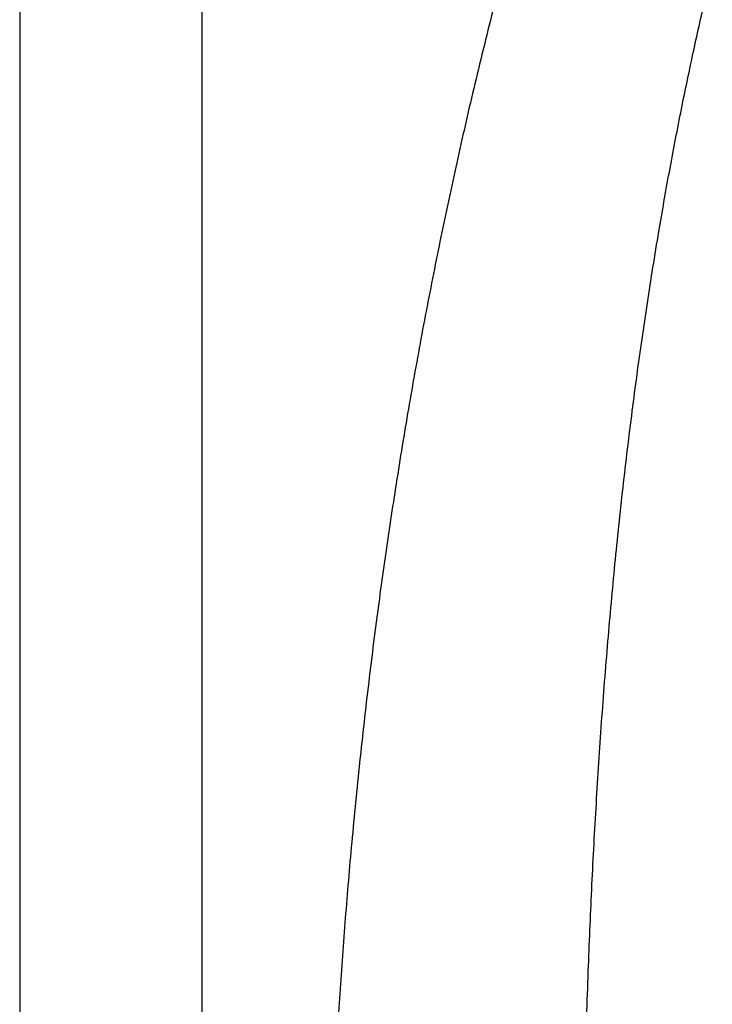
# Model space of a CAD drawing. Header units: millimetres. Extents: x 8 to 791, y 12 to 1717.
# Tile 332 of 344: x 694 to 762, y 1429 to 1525. Entities that reach past the tile are written whole.
import ezdxf

# ---------------------------------------------------------------- set-up
doc = ezdxf.new("R2010")
doc.units = ezdxf.units.MM

msp = doc.modelspace()

# ---------------------------------------------------------------- linework, layer by layer
at = {"color": 7, "linetype": 'Continuous', "lineweight": 30}
for p, q in [((712.296, 1392.212), (712.296, 1684.945)), ((694.496, 1677.83), (694.496, 1392.343))]:
    msp.add_line(p, q, dxfattribs=at)
for points, knots in [([(743.977, 1538.19), (743.826, 1537.66), (743.318, 1535.879), (742.485, 1532.836), (741.478, 1529.061), (740.504, 1525.276), (739.56, 1521.481), (738.663, 1517.751), (737.812, 1514.085), (737.004, 1510.484), (736.223, 1506.877), (735.468, 1503.263), (734.74, 1499.643), (734.037, 1496.016), (733.361, 1492.384), (732.71, 1488.747), (732.086, 1485.105), (731.49, 1481.479), (730.923, 1477.871), (730.384, 1474.281), (729.869, 1470.687), (729.365, 1466.994), (728.875, 1463.201), (728.4, 1459.309), (727.953, 1455.415), (727.534, 1451.518), (727.142, 1447.618), (726.784, 1443.791), (726.459, 1440.037), (726.165, 1436.356), (725.894, 1432.675), (725.647, 1428.993), (725.424, 1425.311), (725.224, 1421.629), (725.048, 1417.948), (724.895, 1414.267), (724.765, 1410.588), (724.659, 1406.932), (724.576, 1403.299), (724.516, 1399.69), (724.479, 1396.378), (724.471, 1394.269), (724.468, 1393.362)], [0, 0, 0, 0, 0.011266, 0.037909, 0.064563, 0.091226, 0.117899, 0.144582, 0.169747, 0.19492, 0.2201, 0.245286, 0.270479, 0.295676, 0.320879, 0.346086, 0.371296, 0.39651, 0.421275, 0.446043, 0.470811, 0.495579, 0.522326, 0.549072, 0.575815, 0.602555, 0.62929, 0.65602, 0.681216, 0.706406, 0.731589, 0.756763, 0.781927, 0.807081, 0.832223, 0.857353, 0.882469, 0.907571, 0.932209, 0.956831, 0.981435, 1, 1, 1, 1]), ([(749.372, 1409.062), (749.372, 1409.132), (749.393, 1411.078), (749.453, 1414.499), (749.55, 1419.328), (749.662, 1423.758), (749.794, 1428.191), (749.945, 1432.466), (750.11, 1436.584), (750.29, 1440.544), (750.491, 1444.504), (750.714, 1448.463), (750.96, 1452.421), (751.23, 1456.377), (751.524, 1460.33), (751.84, 1464.215), (752.176, 1468.031), (752.53, 1471.779), (752.911, 1475.522), (753.319, 1479.261), (753.754, 1482.995), (754.208, 1486.653), (754.681, 1490.234), (755.171, 1493.739), (755.688, 1497.238), (756.234, 1500.731), (756.776, 1504.023), (757.31, 1507.117), (757.831, 1510.011), (758.373, 1512.9), (758.938, 1515.784), (759.523, 1518.662), (760.12, 1521.48), (760.726, 1524.237), (761.343, 1526.933), (761.776, 1528.788), (762.01, 1529.742), (762.024, 1529.802)], [0, 0, 0, 0, 0.0017136, 0.0479877, 0.0843858, 0.1208133, 0.1572654, 0.1937371, 0.2263141, 0.2589, 0.2914917, 0.3240863, 0.356681, 0.3892732, 0.4218604, 0.4544402, 0.4853921, 0.5163336, 0.5472632, 0.5781794, 0.6090809, 0.6399666, 0.669072, 0.6981619, 0.7272356, 0.7562928, 0.7853333, 0.8095208, 0.8336967, 0.857861, 0.882014, 0.9061559, 0.9302871, 0.9530299, 0.975764, 0.9984899, 1, 1, 1, 1])]:
    msp.add_open_spline(points, degree=3, knots=knots, dxfattribs=at)

doc.saveas('drawing.dxf')
